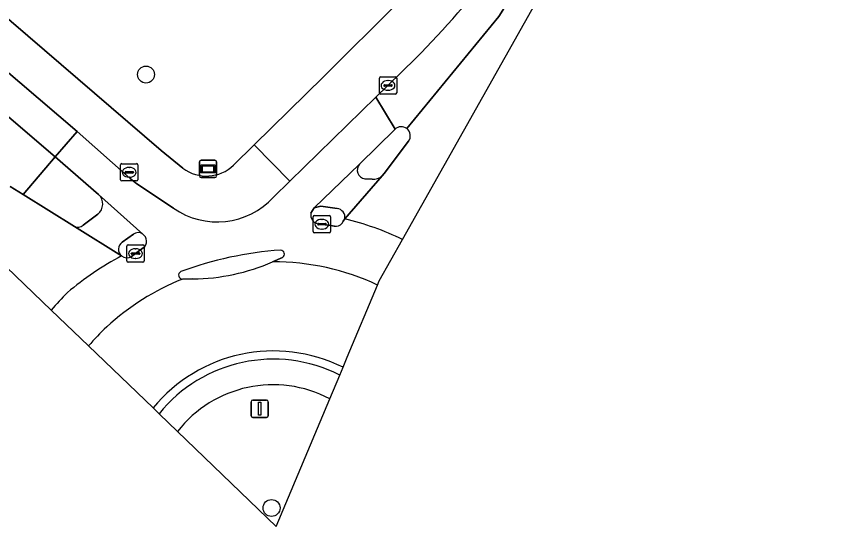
# Model space of a CAD drawing. Extents: x 162803 to 163818, y 381639 to 382475.
# Drawn here: x 163251.21 to 163299.1, y 381638.52 to 381667.97 of the extents above; entities that cross this region are included whole.
import ezdxf

# ---------------------------------------------------------------- set-up
doc = ezdxf.new("R2010")
doc.units = 0
for name, color, linetype in [('IMGEO_Boom', 7, 'Continuous'), ('IMGEO_Fietspad_gesloten', 7, 'Continuous'), ('IMGEO_Groenvoorziening', 7, 'Continuous'), ('IMGEO_Kolk', 7, 'Continuous'), ('IMGEO_Rijbaan_lokaal_gesloten', 7, 'Continuous'), ('IMGEO_Verkeersbordpaal', 7, 'Continuous'), ('IMGEO_Verkeerseiland_open', 7, 'Continuous'), ('IMGEO_Voetpad_open', 7, 'Continuous'), ('IMGEO_Wegwijzer', 7, 'Continuous')]:
    doc.layers.add(name, color=color, linetype=linetype)

msp = doc.modelspace()

# ---------------------------------------------------------------- linework, layer by layer
at = {"layer": 'IMGEO_Boom'}
for centre in [(163258.675, 381664.622), (163265.92, 381639.585)]:
    msp.add_circle(centre, 0.489, dxfattribs=at)
at = {"layer": 'IMGEO_Fietspad_gesloten'}
for points in [[(163216.657, 381691.329), (163218.573, 381689.673), (163226.134, 381683.255), (163253.433, 381659.861), (163254.694, 381661.333), (163227.283, 381684.791)], [(163268.189, 381656.611), (163268.388, 381656.928), (163270.999, 381659.445), (163273.049, 381661.462), (163271.942, 381663.308), (163266.985, 381658.467), (163266.037, 381657.541)], [(163260.254, 381656.902), (163258.153, 381658.316), (163257.769, 381658.61), (163254.694, 381661.333), (163253.433, 381659.861), (163255.933, 381657.69), (163258.489, 381655.409)], [(163269.545, 381655.866), (163268.825, 381655.976), (163268.589, 381656.005)], [(163270.15, 381656.289), (163270.062, 381656.144), (163269.995, 381656.035)], [(163272.038, 381652.465), (163272.14, 381652.707), (163273.484, 381655.096)], [(163258.52, 381654.614), (163258.067, 381654.279), (163257.839, 381654.114)], [(163266.558, 381654.059), (163265.984, 381653.807)], [(163253.206, 381651.02), (163255.357, 381648.95)]]:
    msp.add_lwpolyline(points, dxfattribs=at)
for centre, radius, start, end in [((163262.779, 381660.542), 4.43, 235.2567, 317.3541), ((163268.697, 381656.511), 0.518, 168.8921, 257.9628), ((163269.624, 381656.338), 0.479, 260.4399, 320.728), ((163266.099, 381639.717), 17.059, 64.3502, 76.2631), ((163258.218, 381655), 0.49, 308.0165, 56.4495), ((163267.841, 381633.942), 20.583, 93.8906, 110.364), ((163266.433, 381654.25), 0.228, 303.2827, 87.1581), ((163265.834, 381638.171), 18.131, 118.1865, 130.1678), ((163257.582, 381654.537), 0.496, 231.0583, 301.3002), ((163266.008, 381639.593), 14.214, 64.8982, 90.0986), ((163260.789, 381653.036), 0.231, 118.6252, 268.5758), ((163266.036, 381639.639), 14.175, 111.7501, 132.7864), ((163266.597, 381639.543), 17.635, 134.9424, 139.4004), ((163266.047, 381639.723), 14.121, 133.0517, 139.2015)]:
    msp.add_arc(centre, radius, start, end, dxfattribs=at)
at = {"layer": 'IMGEO_Groenvoorziening'}
for points in [[(163230.825, 381684.903), (163235.82, 381680.621), (163245.013, 381672.741), (163245.866, 381673.734), (163246.906, 381672.868), (163246.056, 381671.845), (163259.56, 381660.238), (163260.809, 381659.21)], [(163263.728, 381659.386), (163264.927, 381660.563), (163268.929, 381664.492), (163273.246, 381668.804), (163258.213, 381673.547)], [(163260.497, 381644.002), (163266.193, 381638.52), (163269.282, 381645.889)]]:
    msp.add_lwpolyline(points, dxfattribs=at)
for centre, radius, start, end in [((163262.165, 381661.021), 2.262, 233.1872, 313.7137), ((163266.011, 381639.721), 6.981, 62.0645, 142.1756)]:
    msp.add_arc(centre, radius, start, end, dxfattribs=at)
at = {"layer": 'IMGEO_Kolk'}
for p, q in [((163272.219, 381664.492), (163273.071, 381664.492)), ((163272.144, 381663.566), (163272.144, 381664.418)), ((163272.403, 381663.986), (163272.403, 381663.998)), ((163272.446, 381664.035), (163272.844, 381664.035)), ((163272.632, 381664.272), (163272.657, 381664.272)), ((163272.887, 381663.998), (163272.887, 381663.986)), ((163273.145, 381664.418), (163273.145, 381663.566)), ((163273.071, 381663.492), (163272.219, 381663.492)), ((163272.841, 381663.949), (163272.443, 381663.949)), ((163272.655, 381663.712), (163272.63, 381663.712)), ((163257.208, 381658.548), (163257.208, 381659.4)), ((163257.283, 381659.474), (163258.135, 381659.474)), ((163257.696, 381659.254), (163257.721, 381659.254)), ((163258.209, 381659.4), (163258.209, 381658.548)), ((163257.467, 381658.968), (163257.467, 381658.98)), ((163257.905, 381658.931), (163257.507, 381658.931)), ((163257.51, 381659.017), (163257.908, 381659.017)), ((163257.719, 381658.694), (163257.694, 381658.694)), ((163257.951, 381658.98), (163257.951, 381658.968)), ((163258.135, 381658.474), (163257.283, 381658.474)), ((163268.328, 381655.551), (163268.328, 381656.403)), ((163268.403, 381656.477), (163269.255, 381656.477)), ((163269.329, 381656.403), (163269.329, 381655.551)), ((163268.587, 381655.971), (163268.587, 381655.983)), ((163269.025, 381655.934), (163268.627, 381655.934)), ((163268.63, 381656.02), (163269.028, 381656.02)), ((163268.816, 381656.257), (163268.841, 381656.257)), ((163269.071, 381655.983), (163269.071, 381655.971)), ((163269.255, 381655.477), (163268.403, 381655.477)), ((163268.839, 381655.697), (163268.814, 381655.697)), ((163257.569, 381653.854), (163257.569, 381654.706)), ((163257.644, 381654.78), (163258.496, 381654.78)), ((163258.057, 381654.56), (163258.082, 381654.56)), ((163258.57, 381654.706), (163258.57, 381653.854)), ((163257.828, 381654.274), (163257.828, 381654.286)), ((163258.266, 381654.237), (163257.868, 381654.237)), ((163257.871, 381654.323), (163258.269, 381654.323)), ((163258.08, 381654), (163258.055, 381654)), ((163258.312, 381654.286), (163258.312, 381654.274)), ((163258.496, 381653.78), (163257.644, 381653.78))]:
    msp.add_line(p, q, dxfattribs=at)
for points in [[(163272.219, 381664.492), (163273.071, 381664.492)], [(163272.144, 381663.566), (163272.144, 381664.418)], [(163273.145, 381664.418), (163273.145, 381663.566)], [(163273.071, 381663.492), (163272.219, 381663.492)], [(163257.208, 381658.548), (163257.208, 381659.4)], [(163257.283, 381659.474), (163258.135, 381659.474)], [(163258.209, 381659.4), (163258.209, 381658.548)], [(163258.135, 381658.474), (163257.283, 381658.474)], [(163268.328, 381655.551), (163268.328, 381656.403)], [(163268.403, 381656.477), (163269.255, 381656.477)], [(163269.329, 381656.403), (163269.329, 381655.551)], [(163269.255, 381655.477), (163268.403, 381655.477)], [(163257.569, 381653.854), (163257.569, 381654.706)], [(163257.644, 381654.78), (163258.496, 381654.78)], [(163258.57, 381654.706), (163258.57, 381653.854)], [(163258.496, 381653.78), (163257.644, 381653.78)]]:
    msp.add_lwpolyline(points, dxfattribs=at)
for centre, radius, start, end in [((163272.221, 381664.416), 0.0765, 91.552, 178.448), ((163272.221, 381664.416), 0.0765, 91.552, 178.448), ((163273.069, 381664.416), 0.0765, 1.552, 88.448), ((163273.069, 381664.416), 0.0765, 1.552, 88.448), ((163272.443, 381663.995), 0.0403, 85.8775, 175.7526), ((163272.44, 381663.985), 0.0366, 178.938, 274.7102), ((163272.844, 381663.992), 0.043, 264.8664, 352.4533), ((163272.848, 381663.997), 0.0386, 1.7309, 96.639), ((163272.221, 381663.568), 0.0765, 181.552, 268.448), ((163272.221, 381663.568), 0.0765, 181.552, 268.448), ((163273.069, 381663.568), 0.0765, 271.552, 358.448), ((163273.069, 381663.568), 0.0765, 271.552, 358.448), ((163257.285, 381659.398), 0.0765, 91.552, 178.448), ((163257.285, 381659.398), 0.0765, 91.552, 178.448), ((163258.133, 381659.398), 0.0765, 1.552, 88.448), ((163258.133, 381659.398), 0.0765, 1.552, 88.448), ((163257.507, 381658.977), 0.0403, 85.8775, 175.7526), ((163257.504, 381658.967), 0.0366, 178.938, 274.7102), ((163257.908, 381658.974), 0.043, 264.8664, 352.4533), ((163257.912, 381658.979), 0.0386, 1.7309, 96.639), ((163257.285, 381658.55), 0.0765, 181.552, 268.448), ((163257.285, 381658.55), 0.0765, 181.552, 268.448), ((163258.133, 381658.55), 0.0765, 271.552, 358.448), ((163258.133, 381658.55), 0.0765, 271.552, 358.448), ((163268.405, 381656.401), 0.0765, 91.552, 178.448), ((163268.405, 381656.401), 0.0765, 91.552, 178.448), ((163269.253, 381656.401), 0.0765, 1.552, 88.448), ((163269.253, 381656.401), 0.0765, 1.552, 88.448), ((163268.627, 381655.98), 0.0403, 85.8775, 175.7526), ((163268.624, 381655.97), 0.0366, 178.938, 274.7102), ((163269.028, 381655.977), 0.043, 264.8664, 352.4533), ((163269.032, 381655.982), 0.0386, 1.7309, 96.639), ((163268.405, 381655.553), 0.0765, 181.552, 268.448), ((163268.405, 381655.553), 0.0765, 181.552, 268.448), ((163269.253, 381655.553), 0.0765, 271.552, 358.448), ((163269.253, 381655.553), 0.0765, 271.552, 358.448), ((163257.646, 381654.704), 0.0765, 91.552, 178.448), ((163257.646, 381654.704), 0.0765, 91.552, 178.448), ((163258.494, 381654.704), 0.0765, 1.552, 88.448), ((163258.494, 381654.704), 0.0765, 1.552, 88.448), ((163257.868, 381654.283), 0.0403, 85.8775, 175.7526), ((163257.865, 381654.273), 0.0366, 178.938, 274.7102), ((163258.269, 381654.28), 0.043, 264.8664, 352.4533), ((163258.273, 381654.285), 0.0386, 1.7309, 96.639), ((163257.646, 381653.856), 0.0765, 181.552, 268.448), ((163257.646, 381653.856), 0.0765, 181.552, 268.448), ((163258.494, 381653.856), 0.0765, 271.552, 358.448), ((163258.494, 381653.856), 0.0765, 271.552, 358.448)]:
    msp.add_arc(centre, radius, start, end, dxfattribs=at)
for centre, major_axis, ratio, start_param, end_param in [((163272.631, 381663.992), (-0.387, 0.002), 0.722429, 4.712389, 7.853982), ((163272.656, 381663.992), (-0.39, 0.002), 0.717154, 1.570796, 4.712389), ((163257.695, 381658.974), (-0.387, 0.002), 0.722429, 4.712389, 7.853982), ((163257.72, 381658.974), (-0.39, 0.002), 0.717154, 1.570796, 4.712389), ((163268.815, 381655.977), (-0.387, 0.002), 0.722429, 4.712389, 7.853982), ((163268.84, 381655.977), (-0.39, 0.002), 0.717154, 1.570796, 4.712389), ((163258.056, 381654.28), (-0.387, 0.002), 0.722429, 4.712389, 7.853982), ((163258.081, 381654.28), (-0.39, 0.002), 0.717154, 1.570796, 4.712389)]:
    msp.add_ellipse(centre, major_axis=major_axis, ratio=ratio, start_param=start_param, end_param=end_param, dxfattribs=at)
at = {"layer": 'IMGEO_Rijbaan_lokaal_gesloten'}
for points in [[(163370.398, 381827.031), (163367.924, 381828.37), (163324.948, 381750.023), (163311.529, 381725.621), (163304.255, 381712.196), (163298.325, 381701.71), (163291.588, 381689.799), (163283.562, 381675.182), (163279.047, 381667.968), (163273.728, 381661.499)], [(163273.484, 381655.096), (163319.424, 381736.781), (163362.879, 381814.36), (163370.398, 381827.031)], [(163210.495, 381691.894), (163198.96, 381701.603), (163156.948, 381737.209), (163156.214, 381736.327), (163186.76, 381710.114), (163232.516, 381670.935), (163253.206, 381651.02)], [(163273.728, 381661.499), (163279.047, 381667.968), (163283.562, 381675.182), (163291.588, 381689.799), (163298.325, 381701.71), (163304.255, 381712.196)], [(163274.243, 381665.565), (163272.642, 381663.991), (163271.942, 381663.308), (163273.049, 381661.462)], [(163273.825, 381660.766), (163272.424, 381658.901), (163272.314, 381658.771), (163270.15, 381656.289)], [(163257.27, 381654.152), (163254.545, 381655.842), (163251.577, 381657.688), (163250.836, 381658.149)], [(163261.38, 381652.821), (163260.783, 381652.805)], [(163270.046, 381647.711), (163270.293, 381648.302), (163272.038, 381652.465)], [(163255.357, 381648.95), (163259.08, 381645.366)]]:
    msp.add_lwpolyline(points, dxfattribs=at)
for centre, radius, start, end in [((163241.083, 381698.71), 46.884, 315.0125, 332.446), ((163273.41, 381661.084), 0.523, 52.5497, 133.6884), ((163273.409, 381661.084), 0.523, 322.6051, 52.4715), ((163266.099, 381639.717), 17.059, 64.3502, 76.2631), ((163265.834, 381638.171), 18.131, 118.1865, 130.1678), ((163261.323, 381664.327), 11.507, 270.2822, 293.8937), ((163266.008, 381639.593), 14.214, 64.8982, 90.0986), ((163266.036, 381639.639), 14.175, 111.7501, 132.7864), ((163266.597, 381639.543), 17.635, 134.9424, 139.4004), ((163266.047, 381639.723), 14.121, 133.0517, 139.2015), ((163266.036, 381639.652), 9.002, 63.5462, 140.5969)]:
    msp.add_arc(centre, radius, start, end, dxfattribs=at)
at = {"layer": 'IMGEO_Verkeersbordpaal'}
for p, q in [((163264.841, 381645.815), (163265.631, 381645.815)), ((163265.631, 381645.815), (163264.841, 381645.815)), ((163264.741, 381644.915), (163264.741, 381645.715)), ((163264.741, 381645.715), (163264.741, 381644.915)), ((163265.731, 381645.715), (163265.731, 381644.915)), ((163265.731, 381644.915), (163265.731, 381645.715)), ((163265.631, 381644.815), (163264.841, 381644.815)), ((163264.841, 381644.815), (163265.631, 381644.815))]:
    msp.add_line(p, q, dxfattribs=at)
msp.add_lwpolyline([(163265.161, 381645.69), (163265.311, 381645.69), (163265.311, 381644.94), (163265.161, 381644.94), (163265.161, 381645.69)], dxfattribs=at)
for centre, start, end in [((163264.841, 381645.715), 90, 180), ((163264.841, 381645.715), 90, 180), ((163265.631, 381645.715), 0, 90), ((163265.631, 381645.715), 360, 90), ((163264.841, 381644.915), 180, 270), ((163264.841, 381644.915), 180, 270), ((163265.631, 381644.915), 270, 0), ((163265.631, 381644.915), 270, 0)]:
    msp.add_arc(centre, 0.1, start, end, dxfattribs=at)
at = {"layer": 'IMGEO_Verkeerseiland_open'}
for points in [[(163273.049, 381661.462), (163270.999, 381659.445)], [(163272.314, 381658.771), (163272.424, 381658.901), (163273.825, 381660.766)], [(163271.301, 381658.604), (163271.729, 381658.572)], [(163269.7, 381656.881), (163268.759, 381657.023), (163268.388, 381656.928), (163268.189, 381656.611)], [(163268.589, 381656.005), (163268.825, 381655.976), (163269.545, 381655.866)], [(163269.995, 381656.035), (163270.062, 381656.144), (163270.15, 381656.289)], [(163257.946, 381655.407), (163257.304, 381654.943)], [(163257.839, 381654.114), (163258.067, 381654.279), (163258.52, 381654.614)], [(163265.984, 381653.807), (163266.558, 381654.059)], [(163260.783, 381652.805), (163261.38, 381652.821)], [(163269.857, 381647.261), (163270.046, 381647.711)], [(163269.282, 381645.889), (163269.857, 381647.261)], [(163259.08, 381645.366), (163259.432, 381645.028)], [(163259.432, 381645.028), (163260.497, 381644.002)]]:
    msp.add_lwpolyline(points, dxfattribs=at)
for centre, radius, start, end in [((163273.41, 381661.084), 0.523, 52.5497, 133.6884), ((163273.409, 381661.084), 0.523, 322.6051, 52.4715), ((163271.369, 381659.103), 0.504, 137.2904, 262.2156), ((163271.803, 381659.314), 0.745, 264.3013, 313.2723), ((163269.646, 381656.373), 0.511, 350.516, 83.9635), ((163268.697, 381656.511), 0.518, 168.8921, 257.9628), ((163269.624, 381656.338), 0.479, 260.4399, 320.728), ((163258.219, 381655), 0.49, 56.5994, 123.8227), ((163258.218, 381655), 0.49, 308.0165, 56.4495), ((163257.581, 381654.535), 0.493, 124.1198, 230.9577), ((163267.841, 381633.942), 20.583, 93.8906, 110.364), ((163266.433, 381654.25), 0.228, 303.2827, 87.1581), ((163257.582, 381654.537), 0.496, 231.0583, 301.3002), ((163261.323, 381664.327), 11.507, 270.2822, 293.8937), ((163260.789, 381653.036), 0.231, 118.6252, 268.5758), ((163266.036, 381639.652), 9.002, 63.5462, 140.5969), ((163266.02, 381639.721), 8.46, 63.0316, 141.1496), ((163266.02, 381639.721), 8.46, 63.0316, 141.1496), ((163266.011, 381639.721), 6.981, 62.0645, 142.1756)]:
    msp.add_arc(centre, radius, start, end, dxfattribs=at)
at = {"layer": 'IMGEO_Voetpad_open'}
for points in [[(163282.65, 381677.022), (163284.657, 381680.684), (163283.703, 381681.211), (163293.233, 381698.484), (163291.399, 381699.034), (163281.403, 381681.027), (163275.013, 381670.711), (163273.246, 381668.804), (163268.929, 381664.492), (163264.927, 381660.563), (163266.985, 381658.467), (163271.942, 381663.308), (163272.642, 381663.991), (163274.243, 381665.565)], [(163217.893, 381692.825), (163227.283, 381684.791), (163254.694, 381661.333), (163257.769, 381658.61), (163258.153, 381658.316), (163260.254, 381656.902)], [(163260.809, 381659.21), (163259.56, 381660.238), (163246.056, 381671.845), (163246.906, 381672.868), (163245.866, 381673.734), (163245.013, 381672.741), (163235.82, 381680.621), (163230.825, 381684.903)], [(163250.836, 381658.149), (163251.577, 381657.688), (163253.433, 381659.861), (163226.134, 381683.255)], [(163266.037, 381657.541), (163266.985, 381658.467), (163264.927, 381660.563), (163263.728, 381659.386)], [(163253.433, 381659.861), (163251.577, 381657.688), (163254.545, 381655.842)], [(163255.933, 381657.69), (163253.433, 381659.861)], [(163270.999, 381659.445), (163268.388, 381656.928), (163268.759, 381657.023), (163269.7, 381656.881)], [(163270.15, 381656.289), (163272.314, 381658.771)], [(163271.729, 381658.572), (163271.301, 381658.604)], [(163258.489, 381655.409), (163255.933, 381657.69)], [(163255.044, 381655.919), (163255.897, 381656.556)], [(163255.897, 381656.556), (163255.044, 381655.919)], [(163254.545, 381655.842), (163257.27, 381654.152)], [(163257.304, 381654.943), (163257.946, 381655.407)]]:
    msp.add_lwpolyline(points, dxfattribs=at)
for centre, radius, start, end in [((163241.083, 381698.71), 46.884, 315.0125, 332.446), ((163262.165, 381661.021), 2.262, 233.1872, 313.7137), ((163271.369, 381659.103), 0.504, 137.2904, 262.2156), ((163271.803, 381659.314), 0.745, 264.3013, 313.2723), ((163255.432, 381657.138), 0.745, 308.5818, 47.7816), ((163255.432, 381657.138), 0.745, 308.5818, 47.7816), ((163262.779, 381660.542), 4.43, 235.2567, 317.3541), ((163269.646, 381656.373), 0.511, 350.516, 83.9635), ((163254.73, 381656.301), 0.494, 248.0721, 309.472), ((163254.73, 381656.301), 0.494, 248.0721, 309.472), ((163258.219, 381655), 0.49, 56.5994, 123.8227), ((163257.581, 381654.535), 0.493, 124.1198, 230.9577)]:
    msp.add_arc(centre, radius, start, end, dxfattribs=at)
at = {"layer": 'IMGEO_Wegwijzer'}
for p, q in [((163261.859, 381659.672), (163262.649, 381659.672)), ((163262.649, 381659.672), (163261.859, 381659.672)), ((163261.759, 381658.772), (163261.759, 381659.572)), ((163261.759, 381659.572), (163261.759, 381658.772)), ((163262.749, 381659.572), (163262.749, 381658.772)), ((163262.749, 381658.772), (163262.749, 381659.572)), ((163262.649, 381658.672), (163261.859, 381658.672)), ((163261.859, 381658.672), (163262.649, 381658.672))]:
    msp.add_line(p, q, dxfattribs=at)
for points in [[(163261.86, 381659.404), (163262.648, 381659.404), (163262.648, 381658.94), (163261.86, 381658.94), (163261.86, 381659.404)], [(163261.925, 381659.339), (163261.925, 381659.005), (163262.583, 381659.005), (163262.583, 381659.339), (163261.925, 381659.339)]]:
    msp.add_lwpolyline(points, dxfattribs=at)
for centre, start, end in [((163261.859, 381659.572), 90, 180), ((163261.859, 381659.572), 90, 180), ((163262.649, 381659.572), 0, 90), ((163262.649, 381659.572), 360, 90), ((163261.859, 381658.772), 180, 270), ((163261.859, 381658.772), 180, 270), ((163262.649, 381658.772), 270, 0), ((163262.649, 381658.772), 270, 0)]:
    msp.add_arc(centre, 0.1, start, end, dxfattribs=at)

doc.saveas('drawing.dxf')
